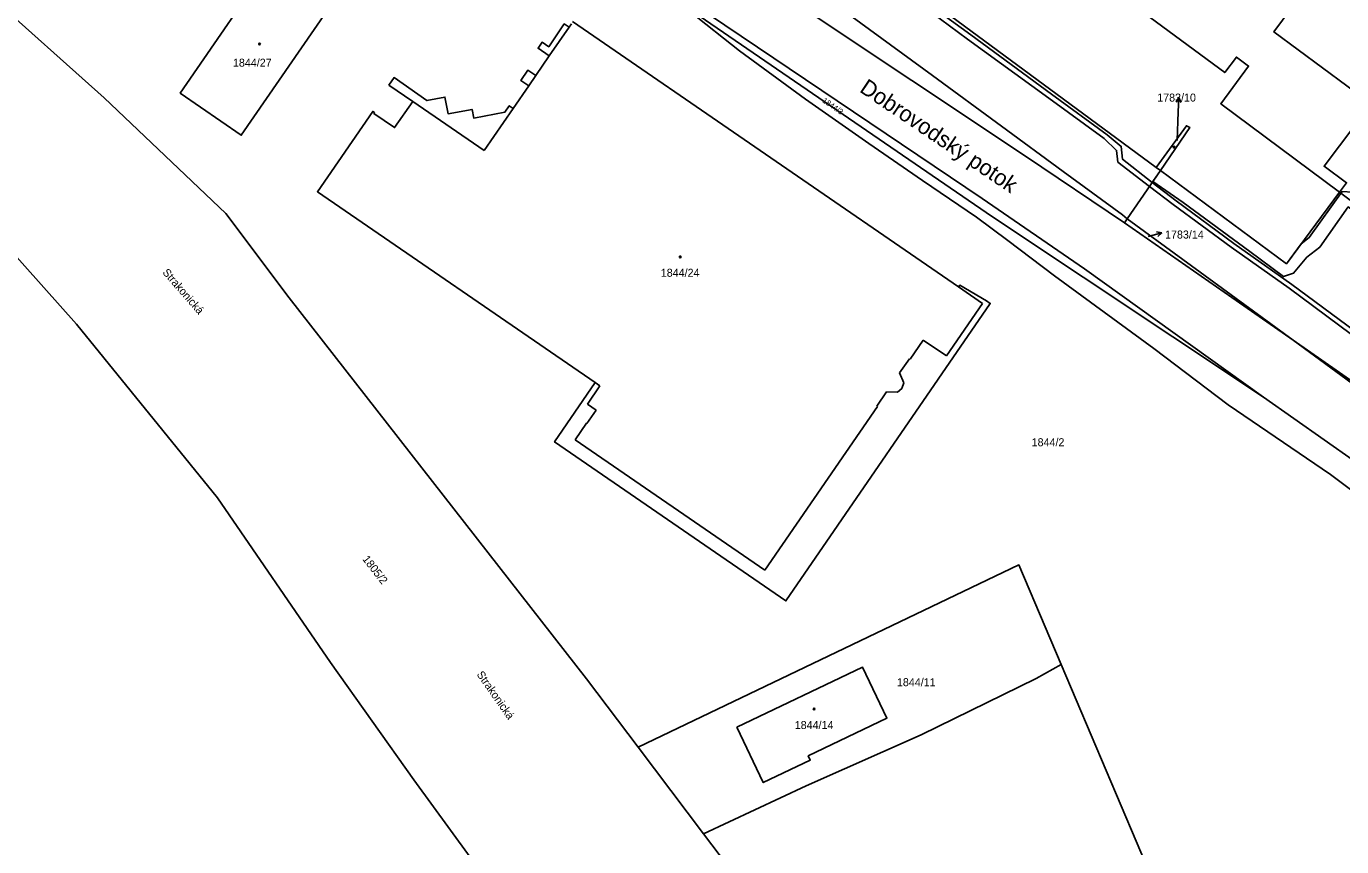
# Model space of a CAD drawing. Extents: x -756746 to -753363, y -1166406 to -1161727.
# Drawn here: x -756092.8 to -755813.4, y -1164116.1 to -1163941.9 of the extents above; entities that cross this region are included whole.
import ezdxf

# ---------------------------------------------------------------- set-up
doc = ezdxf.new("R2010")
doc.units = 0
for name, color, linetype in [('Hranice parcel', 7, 'Continuous'), ('Parcelní čísla', 7, 'Continuous'), ('Pop  PČ popisy', 7, 'Continuous'), ('Vnitřní kresba', 7, 'Continuous'), ('Věcná břemena k části', 7, 'Continuous'), ('Značky budov', 7, 'Continuous')]:
    doc.layers.add(name, color=color, linetype=linetype)

msp = doc.modelspace()

# ---------------------------------------------------------------- linework, layer by layer
at = {"layer": 'Hranice parcel'}
for p, q in [((-755880.57, -1163969.48), (-755859.53, -1163983.64)), ((-755858.95, -1163982.79), (-755851.94, -1163972.5)), ((-755852.81, -1163971.86), (-755851.94, -1163972.5)), ((-755813.9, -1163977.11), (-755765.91, -1164012.89)), ((-755859.53, -1163983.64), (-755858.95, -1163982.79)), ((-755823.76, -1164008.55), (-755859.53, -1163983.64)), ((-755873, -1164077.45), (-755838.87, -1164157.84)), ((-755962.82, -1164095.01), (-755948.94, -1164113.36))]:
    msp.add_line(p, q, dxfattribs=at)
for points in [[(-755991.79, -1163874.74), (-755989.17, -1163881.86), (-755981.93, -1163894.85), (-755966.12, -1163911.16), (-755953.24, -1163921.03), (-755880.57, -1163969.48)], [(-755889.91, -1163898.92), (-755889.22, -1163898), (-755894.17, -1163894.29), (-755889.13, -1163887.57), (-755874.43, -1163898.52), (-755863.15, -1163883.34), (-755857.21, -1163880.69), (-755811.01, -1163914.93), (-755812.86, -1163917.45), (-755810.31, -1163919.33), (-755827.83, -1163943.04), (-755807.18, -1163958.32), (-755817.15, -1163971.58), (-755812.4, -1163975.09), (-755813.9, -1163977.11)], [(-755889.76, -1163978.42), (-755964.83, -1163927.82), (-755981.91, -1163913.98), (-755995.76, -1163897.92)], [(-755889.91, -1163898.92), (-755898.81, -1163910.83), (-755864.1, -1163936.57), (-755862.15, -1163933.94), (-755838.26, -1163951.69), (-755835.8, -1163948.4), (-755833.21, -1163950.32), (-755839.11, -1163958.32), (-755813.9, -1163977.11)], [(-755963.77, -1163906), (-755960.72, -1163908.91), (-755943.36, -1163921.33), (-755920, -1163937.95), (-755900.32, -1163952.3), (-755885.66, -1163963.1), (-755872.56, -1163972.72), (-755859.96, -1163981.93), (-755858.95, -1163982.79)], [(-756126.84, -1163913.16), (-756101.04, -1163934.87), (-756076.22, -1163957.02), (-756050.4, -1163981.65), (-756036.93, -1163999.57), (-755973.83, -1164080.44), (-755962.82, -1164095.01)], [(-755915.16, -1163915.23), (-755920.22, -1163922.11), (-755852.81, -1163971.86)], [(-756039.25, -1163925.7), (-756026.23, -1163934.67), (-756047.12, -1163964.99), (-756060.1, -1163956.05), (-756039.25, -1163925.7)], [(-756174.15, -1163933.3), (-756154.03, -1163943.27), (-756128.16, -1163959.79), (-756107.63, -1163976.57), (-756082.1, -1164005.14), (-756052.14, -1164041.99), (-756028.21, -1164077.03), (-756010.47, -1164101.94), (-755994.88, -1164123.32), (-755989.52, -1164131.48)], [(-755830.02, -1164020.65), (-755887.6, -1163982.34), (-755949.91, -1163939.66)], [(-755976.8, -1163940.86), (-755894.8, -1163997.23), (-755894.55, -1163996.88), (-755888.83, -1164000.2), (-755888.06, -1164000.73), (-755931.45, -1164063.92), (-755980.57, -1164030.15), (-755971.97, -1164017.54), (-756030.95, -1163977.01), (-756019.19, -1163959.95), (-756018.84, -1163960.2), (-756018.95, -1163960.37), (-756014.56, -1163963.39), (-756010.7, -1163957.8), (-756015.8, -1163954.34)], [(-756015.8, -1163954.34), (-756014.69, -1163952.76), (-756007.7, -1163957.65), (-756003.88, -1163956.9), (-756003.21, -1163960.45), (-755998.11, -1163959.52), (-755997.76, -1163961.34), (-755991.12, -1163960.08), (-755990.21, -1163958.72), (-755989.37, -1163959.29), (-755986.07, -1163954.49), (-755987.76, -1163953.34), (-755986.26, -1163951.16), (-755984.58, -1163952.31), (-755981.71, -1163948.14), (-755984.08, -1163946.51), (-755983.23, -1163945.26), (-755981.83, -1163946.22), (-755978.53, -1163941.37), (-755977.52, -1163942.06), (-755977.01, -1163941.31)], [(-755852.81, -1163971.86), (-755846.39, -1163962.97), (-755845.69, -1163963.34), (-755851.94, -1163972.5)], [(-755813.9, -1163977.11), (-755825.15, -1163992.31), (-755851.94, -1163972.5)], [(-755830.02, -1164020.65), (-755868.04, -1163993.36), (-755889.76, -1163978.42)], [(-755858.95, -1163982.79), (-755847.14, -1163991.43), (-755823.76, -1164008.55)], [(-755823.76, -1164008.55), (-755791.14, -1164031.27), (-755788.88, -1164032.77), (-755780.73, -1164040.62)], [(-755780.73, -1164040.62), (-755784.1, -1164037.92), (-755791.99, -1164031.81), (-755823.76, -1164008.55)], [(-755830.02, -1164020.65), (-755804.24, -1164038.74), (-755789.32, -1164051.62), (-755775.49, -1164067.09), (-755767.26, -1164079.15), (-755757.86, -1164096.93), (-755754.53, -1164109.21), (-755750.56, -1164123.85)], [(-755962.82, -1164095.01), (-755881.98, -1164056.27), (-755873, -1164077.45)], [(-755948.94, -1164113.36), (-755927.13, -1164103.2), (-755902.73, -1164092.33), (-755878.32, -1164080.42), (-755873, -1164077.45)], [(-755941.91, -1164090.74), (-755915.22, -1164077.98), (-755909.99, -1164088.81), (-755926.73, -1164096.83), (-755926.29, -1164097.74), (-755936.26, -1164102.5), (-755941.91, -1164090.74)], [(-755948.94, -1164113.36), (-755933.87, -1164133.28), (-755912.77, -1164162.22), (-755889.71, -1164191.58)]]:
    msp.add_lwpolyline(points, dxfattribs=at)
at = {"layer": 'Pop  PČ popisy'}
for p, q in [((-755848.03, -1163957), (-755848.56, -1163957.98)), ((-755848.13, -1163960), (-755848.03, -1163957)), ((-755848.03, -1163957), (-755847.56, -1163958.02)), ((-755848.38, -1163966.15), (-755848.13, -1163960)), ((-755854.55, -1163986.51), (-755851.65, -1163985.73)), ((-755851.65, -1163985.73), (-755852.75, -1163985.51)), ((-755851.65, -1163985.73), (-755852.49, -1163986.48))]:
    msp.add_line(p, q, dxfattribs=at)
at = {"layer": 'Vnitřní kresba'}
for p, q in [((-755981.71, -1163948.14), (-755977.52, -1163942.06)), ((-755984.58, -1163952.31), (-755986.07, -1163954.49)), ((-756010.7, -1163957.8), (-755995.52, -1163968.27)), ((-755995.52, -1163968.27), (-755989.37, -1163959.29)), ((-755889.68, -1164000.74), (-755894.8, -1163997.23)), ((-755897.35, -1164011.86), (-755889.68, -1164000.74)), ((-755905.09, -1164012.57), (-755902.33, -1164008.56)), ((-755902.33, -1164008.56), (-755897.35, -1164011.86)), ((-755907.31, -1164015.5), (-755905.24, -1164012.47)), ((-755905.24, -1164012.47), (-755905.09, -1164012.57)), ((-755906.39, -1164017.58), (-755907.31, -1164015.5)), ((-755970.95, -1164018.24), (-755973.59, -1164022.1)), ((-755971.97, -1164017.54), (-755970.95, -1164018.24)), ((-755907.79, -1164019.61), (-755906.83, -1164018.8)), ((-755906.83, -1164018.8), (-755906.39, -1164017.58)), ((-755912.15, -1164022.53), (-755910.09, -1164019.51)), ((-755910.09, -1164019.51), (-755907.79, -1164019.61)), ((-755971.73, -1164023.4), (-755973.71, -1164026.26)), ((-755973.59, -1164022.1), (-755971.73, -1164023.4)), ((-755935.93, -1164057.42), (-755912, -1164022.63)), ((-755912, -1164022.63), (-755912.15, -1164022.53)), ((-755973.83, -1164026.17), (-755976.25, -1164029.71)), ((-755973.71, -1164026.26), (-755973.83, -1164026.17)), ((-755976.25, -1164029.71), (-755935.93, -1164057.42))]:
    msp.add_line(p, q, dxfattribs=at)
at = {"layer": 'Věcná břemena k části'}
for points in [[(-755904.38, -1163936.01), (-755892.88, -1163944.58), (-755875.64, -1163957.11), (-755863.85, -1163965.68), (-755861.23, -1163968.21), (-755860.95, -1163970.7), (-755854.23, -1163975.87), (-755849.22, -1163979.72), (-755836.93, -1163988.79), (-755824.6, -1163997.45), (-755811.34, -1164007.32)], [(-755810.68, -1164006.58), (-755823.98, -1163996.67), (-755836.33, -1163987.99), (-755848.58, -1163978.96), (-755853.65, -1163975.02), (-755859.97, -1163970.11), (-755860.25, -1163967.38), (-755863.21, -1163964.92), (-755875.06, -1163956.29), (-755892.22, -1163943.68), (-755903.74, -1163935.23)], [(-755951.89, -1163938.69), (-755941.33, -1163947.09), (-755927.31, -1163957.32), (-755913.86, -1163966.76), (-755902.44, -1163974.59), (-755891.01, -1163982.42), (-755884.35, -1163987.36), (-755874.4, -1163994.84), (-755853.33, -1164010.33), (-755837.52, -1164022.3), (-755815.83, -1164037.09), (-755803.83, -1164046.09)], [(-755804.24, -1164038.74), (-755830.02, -1164020.65), (-755887.6, -1163982.34), (-755949.91, -1163939.66)]]:
    msp.add_lwpolyline(points, dxfattribs=at)
msp.add_lwpolyline([(-755851.94, -1163972.5), (-755853.55, -1163974.86), (-755847.12, -1163979.26), (-755832.95, -1163989.7), (-755825.76, -1163995.01), (-755823.64, -1163994.32), (-755820.81, -1163990.93), (-755818.08, -1163988.81), (-755812.05, -1163980.22), (-755799.74, -1163989.35), (-755798.26, -1163987.44), (-755799.94, -1163986.2), (-755799.6, -1163985.75), (-755811.12, -1163977.09), (-755813.35, -1163976.97), (-755820.32, -1163986.75), (-755822, -1163988.06), (-755825.15, -1163992.31)], close=True, dxfattribs=at)
at = {"layer": 'Značky budov'}
for centre in [(-756043.24, -1163945.62), (-755849.04, -1163967.53), (-755953.9, -1163990.84), (-755925.47, -1164086.86)]:
    msp.add_circle(centre, 0.175, dxfattribs=at)

# ---------------------------------------------------------------- texts
at = {"layer": 'Parcelní čísla'}
for s, p in [('1844/27', (-756048.89, -1163950.44)), ('1783/10', (-755852.6, -1163957.85)), ('1783/14', (-755850.94, -1163986.94)), ('1844/24', (-755958.03, -1163995.06)), ('1844/2', (-755879.27, -1164031.06)), ('1844/11', (-755907.88, -1164082.03)), ('1844/14', (-755929.58, -1164091.13))]:
    msp.add_text(s, height=1.7, dxfattribs=at).set_placement(p)
for s, height, rotation, p in [('1844/3', 1.2, 325, (-755923.83, -1163957.89)), ('1805/2', 1.7, 308, (-756021.5, -1164055.07))]:
    msp.add_text(s, height=height, rotation=rotation, dxfattribs=at).set_placement(p)
at = {"layer": 'Pop  PČ popisy'}
for s, height, rotation, p in [('Dobrovodský potok', 3.4, 326, (-755916.02, -1163955.64)), ('Strakonická', 1.7, 311, (-756063.97, -1163994.22)), ('Strakonická', 1.7, 305, (-755997.22, -1164079.54))]:
    msp.add_text(s, height=height, rotation=rotation, dxfattribs=at).set_placement(p)

doc.saveas('drawing.dxf')
